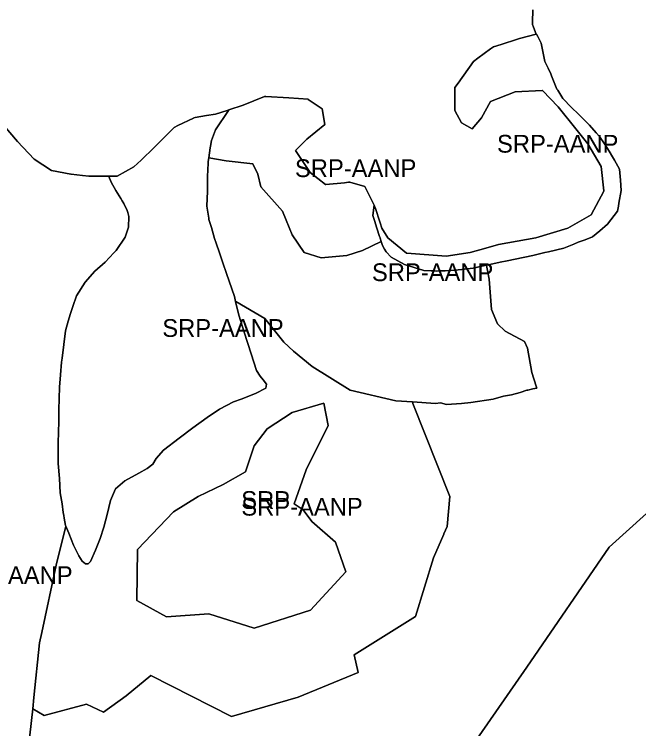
# Model space of a CAD drawing. Extents: x 598968 to 613553, y 4409678 to 4430833.
# Drawn here: x 607185.2 to 607607.2, y 4424082 to 4424564.5 of the extents above; entities that cross this region are included whole.
import ezdxf

# ---------------------------------------------------------------- set-up
doc = ezdxf.new("R2010")
doc.units = 0
for name, color, linetype in [('1', 7, 'Continuous'), ('Sòl Rústic Protegit', 7, 'Continuous'), ('Sòl Rústic Protegit - Alt Nivell de Protecció', 7, 'Continuous')]:
    doc.layers.add(name, color=color, linetype=linetype)

msp = doc.modelspace()

# ---------------------------------------------------------------- linework, layer by layer
at = {"layer": '1'}
msp.add_lwpolyline([(607175.5191, 4424492.3686), (607187.4777, 4424478.561), (607198.7277, 4424466.5614), (607210.4777, 4424459.0618), (607223.3525, 4424456.562), (607223.5171, 4424456.542), (607223.6815, 4424456.5216), (607231.3889, 4424455.573), (607235.5399, 4424455.0622), (607237.2375, 4424455.0622), (607240.0072, 4424455.0623), (607249.0167, 4424455.0626), (607249.0981, 4424455.0626), (607250.6455, 4424455.0626), (607254.5397, 4424455.0626), (607254.7793, 4424455.1988), (607265.9769, 4424461.5626), (607271.0395, 4424466.0626), (607279.8517, 4424474.5626), (607293.2265, 4424488.0626), (607295.7319, 4424489.2746), (607306.2975, 4424494.3854), (607306.6637, 4424494.5626), (607307.3693, 4424494.6838), (607315.0979, 4424496.0108), (607321.2261, 4424497.0628), (607329.0291, 4424499.5766), (607330.1031, 4424499.9226), (607339.8509, 4424503.0632), (607354.2321, 4424509.014), (607354.3509, 4424509.0632), (607355.1567, 4424509.014), (607370.7255, 4424508.0634), (607383.8503, 4424507.0636), (607383.8965, 4424507.0318), (607393.2253, 4424500.5638), (607394.9753, 4424490.064), (607382.8505, 4424480.064), (607375.3507, 4424472.564), (607385.2257, 4424457.5644), (607395.4757, 4424449.5648), (607395.7085, 4424449.5864), (607408.3609, 4424450.759), (607411.0685, 4424451.01), (607411.6631, 4424451.065), (607411.8561, 4424451.01), (607411.8889, 4424451.0006), (607422.1629, 4424448.0652), (607428.3247, 4424435.5181), (607428.6107, 4424434.9356), (607429.0379, 4424434.0656), (607432.4849, 4424423.6322), (607433.6631, 4424420.0658), (607437.6631, 4424413.566), (607450.2255, 4424403.0664), (607450.5135, 4424403.045), (607476.9753, 4424401.0668), (607493.3501, 4424403.567), (607503.8499, 4424406.5672), (607512.3499, 4424409.0672), (607537.7245, 4424413.5676), (607559.3493, 4424420.0678), (607575.1615, 4424429.0678), (607583.6613, 4424445.0676), (607583.6489, 4424445.1806), (607581.8487, 4424461.5674), (607572.7235, 4424477.067), (607564.7235, 4424487.0666), (607552.6611, 4424502.0662), (607542.1039, 4424512.9958), (607542.0361, 4424513.0658), (607523.6613, 4424512.0656), (607507.0365, 4424505.5654), (607500.9741, 4424494.5656), (607494.6139, 4424487.1552), (607494.5369, 4424487.0656), (607487.5369, 4424491.0654), (607482.8493, 4424499.5652), (607482.8505, 4424499.7002), (607482.9741, 4424515.065), (607485.0959, 4424518.0206), (607495.5365, 4424532.5648), (607498.4707, 4424534.7384), (607507.0491, 4424541.093), (607509.0361, 4424542.5648), (607514.1603, 4424544.1584), (607525.2009, 4424547.5916), (607526.7235, 4424548.065), (607537.9733, 4424551.0652), (607537.9495, 4424551.1274), (607536.1337, 4424555.848), (607535.4733, 4424557.565), (607535.5049, 4424559.078), (607535.6805, 4424567.5136)], dxfattribs=at)
at = {"layer": 'Sòl Rústic Protegit'}
for points in [[(607454.3689, 4424302.669), (607443.1173, 4424303.5102), (607412.3047, 4424310.5102), (607386.4297, 4424326.5102), (607373.8671, 4424337.0102), (607367.3047, 4424343.0102), (607354.6173, 4424359.0102), (607334.8671, 4424370.5102), (607334.8075, 4424370.5086), (607337.0301, 4424361.3702), (607340.6201, 4424349.6902), (607345.2001, 4424335.2202), (607348.8201, 4424323.9702), (607351.3601, 4424320.1102), (607353.5001, 4424317.6702), (607355.5601, 4424314.6102), (607355.3101, 4424311.9602), (607348.1801, 4424308.3002), (607338.6001, 4424304.6202), (607333.2701, 4424302.6902), (607323.9101, 4424297.7902), (607315.6401, 4424292.1402), (607305.9701, 4424285.1902), (607296.7401, 4424278.3102), (607286.1201, 4424270.1302), (607281.2101, 4424264.3902), (607278.8701, 4424260.6402), (607275.0601, 4424257.6102), (607269.4701, 4424254.5802), (607259.9701, 4424249.3002), (607253.5401, 4424243.9402), (607250.1301, 4424236.1202), (607248.0201, 4424226.7502), (607245.8001, 4424218.1902), (607243.2601, 4424210.3302), (607240.0801, 4424202.6502), (607236.6701, 4424194.9902), (607235.1401, 4424193.2902), (607233.3501, 4424193.2902), (607231.1101, 4424195.0902), (607228.8601, 4424198.6702), (607225.2801, 4424205.8502), (607222.1401, 4424213.9302), (607220.1595, 4424218.687), (607213.4301, 4424192.5102), (607203.7427, 4424147.0102), (607202.2427, 4424140.0102), (607198.4927, 4424103.0102), (607197.6803, 4424095.5104), (607205.3677, 4424091.0104), (607233.9303, 4424098.5104), (607245.4987, 4424093.0824), (607260.8933, 4424104.1664), (607277.4951, 4424118.0014), (607331.9123, 4424090.3316), (607377.1063, 4424103.2442), (607417.6887, 4424119.846), (607414.9217, 4424131.8362), (607456.4263, 4424157.6614), (607468.4165, 4424197.3214), (607475.4131, 4424213.4134), (607475.4303, 4424213.5104), (607475.4649, 4424213.5326), (607477.6397, 4424218.5348), (607479.4845, 4424238.826), (607454.5817, 4424301.5442)], [(607385.3737, 4424161.955), (607347.4079, 4424149.9658), (607316.7667, 4424159.4856), (607288.0167, 4424157.4856), (607267.9543, 4424168.4856), (607268.4543, 4424202.9856), (607292.8293, 4424228.4856), (607309.4421, 4424238.8858), (607326.4267, 4424246.8786), (607341.3917, 4424255.4856), (607347.3917, 4424272.9856), (607356.0793, 4424284.4856), (607373.0793, 4424295.4856), (607394.3655, 4424301.8292), (607397.3629, 4424286.8426), (607382.3763, 4424256.8696), (607374.3835, 4424233.8904), (607380.3781, 4424229.894), (607386.3727, 4424221.901), (607402.3583, 4424207.9136), (607409.3521, 4424187.9316)]]:
    msp.add_lwpolyline(points, close=True, dxfattribs=at)
at = {"layer": 'Sòl Rústic Protegit - Alt Nivell de Protecció'}
for points in [[(607535.6805, 4424567.5136), (607535.5049, 4424559.078), (607535.4733, 4424557.565), (607536.1337, 4424555.848), (607537.9495, 4424551.1274), (607537.9733, 4424551.0652), (607538.1803, 4424551.0104), (607538.9975, 4424549.3762), (607541.1803, 4424545.0104), (607542.2427, 4424540.5104), (607542.8767, 4424536.9828), (607543.6501, 4424532.6502), (607543.6581, 4424532.634), (607544.5723, 4424530.7746), (607545.9927, 4424528.0104), (607547.7417, 4424524.3286), (607548.3677, 4424523.0104), (607551.9303, 4424514.0104), (607552.4711, 4424513.173), (607553.8677, 4424511.0104), (607555.8677, 4424507.5104), (607556.2731, 4424507.1052), (607561.3677, 4424502.0104), (607566.9303, 4424496.5104), (607569.8479, 4424493.5664), (607573.8677, 4424489.5104), (607578.4861, 4424484.4724), (607580.7427, 4424482.0104), (607583.9927, 4424477.0104), (607587.2427, 4424472.0104), (607589.4849, 4424468.2344), (607590.7801, 4424465.9602), (607594.3101, 4424459.7802), (607594.8601, 4424452.5502), (607595.4051, 4424445.378), (607593.8053, 4424437.0104), (607593.4759, 4424434.9396), (607592.9101, 4424431.5202), (607586.1801, 4424422.7302), (607580.9201, 4424418.1302), (607576.0201, 4424414.1202), (607571.0345, 4424412.2074), (607566.3677, 4424410.5104), (607563.2811, 4424409.236), (607556.6803, 4424406.5104), (607546.1255, 4424404.051), (607543.8053, 4424403.5104), (607535.7427, 4424401.5104), (607535.6317, 4424401.4876), (607523.6177, 4424399.0104), (607518.3775, 4424397.9754), (607513.4927, 4424397.0104), (607506.4927, 4424395.5104), (607504.3051, 4424395.0104), (607504.3269, 4424394.892), (607506.0551, 4424385.5104), (607507.8051, 4424365.0104), (607511.8675, 4424355.5104), (607517.0551, 4424350.5104), (607530.0551, 4424343.5104), (607532.0551, 4424339.0104), (607534.9925, 4424322.5104), (607538.0053, 4424313.308), (607538.4297, 4424312.0102), (607535.6171, 4424311.5102), (607532.3671, 4424310.5102), (607532.1797, 4424310.5102), (607531.6797, 4424310.5102), (607527.1797, 4424309.0102), (607521.1797, 4424307.5102), (607515.7421, 4424306.5102), (607508.7421, 4424304.5102), (607493.6953, 4424302.213), (607487.4467, 4424301.6836), (607477.3047, 4424301.0102), (607473.1797, 4424302.0102), (607469.8671, 4424301.5102), (607454.3689, 4424302.669), (607454.5817, 4424301.5442), (607479.4845, 4424238.826), (607477.6397, 4424218.5348), (607475.4649, 4424213.5326), (607475.4303, 4424213.5104), (607475.4131, 4424213.4134), (607468.4165, 4424197.3214), (607456.4263, 4424157.6614), (607414.9217, 4424131.8362), (607417.6887, 4424119.846), (607377.1063, 4424103.2442), (607331.9123, 4424090.3316), (607277.4951, 4424118.0014), (607260.8933, 4424104.1664), (607245.4987, 4424093.0824), (607233.9303, 4424098.5104), (607205.3677, 4424091.0104), (607197.6803, 4424095.5104), (607192.8677, 4424052.0104)], [(607192.8677, 4424052.0104), (607197.6803, 4424095.5104), (607198.4927, 4424103.0102), (607202.2427, 4424140.0102), (607203.7427, 4424147.0102), (607213.4301, 4424192.5102), (607220.1595, 4424218.687), (607219.9001, 4424219.3102), (607219.0175, 4424224.2562), (607218.6801, 4424226.0102), (607218.3677, 4424228.0102), (607217.4887, 4424233.7632), (607216.3101, 4424241.2902), (607215.8673, 4424251.0102), (607214.9301, 4424261.0102), (607214.9301, 4424275.0102), (607215.2533, 4424289.5506), (607215.4101, 4424297.3702), (607215.8601, 4424312.6302), (607216.5179, 4424320.9316), (607217.1801, 4424329.5102), (607217.5491, 4424332.3282), (607219.9001, 4424350.7602), (607221.7057, 4424357.266), (607223.1177, 4424362.5102), (607224.7635, 4424367.03), (607227.2901, 4424374.2302), (607233.0401, 4424383.6102), (607239.6901, 4424391.0902), (607246.7101, 4424397.1402), (607252.4665, 4424403.3406), (607253.9927, 4424405.0102), (607260.2427, 4424414.0102), (607261.1297, 4424416.573), (607262.4901, 4424420.6602), (607262.5015, 4424420.773), (607262.7427, 4424428.0102), (607261.9287, 4424430.6146), (607261.4901, 4424431.9202), (607259.1621, 4424436.5836), (607258.1901, 4424438.5302), (607257.1617, 4424440.1636), (607253.8701, 4424445.3902), (607250.8051, 4424451.0102), (607249.0551, 4424455.0102), (607249.0167, 4424455.0626), (607240.0072, 4424455.0623), (607237.2375, 4424455.0622), (607235.5399, 4424455.0622), (607231.3889, 4424455.573), (607223.6815, 4424456.5216), (607223.5171, 4424456.542), (607223.3525, 4424456.562), (607210.4777, 4424459.0618), (607198.7277, 4424466.5614), (607187.4777, 4424478.561), (607175.5191, 4424492.3686)], [(607486.1177, 4424058.0102), (607531.5553, 4424123.5102), (607587.1177, 4424204.5102), (607637.6177, 4424250.0102)], [(607637.6177, 4424250.0102), (607587.1177, 4424204.5102), (607531.5553, 4424123.5102), (607486.1177, 4424058.0102)]]:
    msp.add_lwpolyline(points, dxfattribs=at)
for points in [[(607504.3051, 4424395.0104), (607506.4927, 4424395.5104), (607513.4927, 4424397.0104), (607518.3775, 4424397.9754), (607523.6177, 4424399.0104), (607535.6317, 4424401.4876), (607535.7427, 4424401.5104), (607543.8053, 4424403.5104), (607546.1255, 4424404.051), (607556.6803, 4424406.5104), (607563.2811, 4424409.236), (607566.3677, 4424410.5104), (607571.0345, 4424412.2074), (607576.0201, 4424414.1202), (607580.9201, 4424418.1302), (607586.1801, 4424422.7302), (607592.9101, 4424431.5202), (607593.4759, 4424434.9396), (607593.8053, 4424437.0104), (607595.4051, 4424445.378), (607594.8601, 4424452.5502), (607594.3101, 4424459.7802), (607590.7801, 4424465.9602), (607589.4849, 4424468.2344), (607587.2427, 4424472.0104), (607583.9927, 4424477.0104), (607580.7427, 4424482.0104), (607578.4861, 4424484.4724), (607573.8677, 4424489.5104), (607569.8479, 4424493.5664), (607566.9303, 4424496.5104), (607561.3677, 4424502.0104), (607556.2731, 4424507.1052), (607555.8677, 4424507.5104), (607553.8677, 4424511.0104), (607552.4711, 4424513.173), (607551.9303, 4424514.0104), (607548.3677, 4424523.0104), (607547.7417, 4424524.3286), (607545.9927, 4424528.0104), (607544.5723, 4424530.7746), (607543.6581, 4424532.634), (607543.6501, 4424532.6502), (607542.8767, 4424536.9828), (607542.2427, 4424540.5104), (607541.1803, 4424545.0104), (607538.9975, 4424549.3762), (607538.1803, 4424551.0104), (607537.9733, 4424551.0652), (607526.7235, 4424548.065), (607525.2009, 4424547.5916), (607514.1603, 4424544.1584), (607509.0361, 4424542.5648), (607507.0491, 4424541.093), (607498.4707, 4424534.7384), (607495.5365, 4424532.5648), (607485.0959, 4424518.0206), (607482.9741, 4424515.065), (607482.8505, 4424499.7002), (607482.8493, 4424499.5652), (607487.5369, 4424491.0654), (607494.5369, 4424487.0656), (607494.6139, 4424487.1552), (607500.9741, 4424494.5656), (607507.0365, 4424505.5654), (607523.6613, 4424512.0656), (607542.0361, 4424513.0658), (607542.1039, 4424512.9958), (607552.6611, 4424502.0662), (607564.7235, 4424487.0666), (607572.7235, 4424477.067), (607581.8487, 4424461.5674), (607583.6489, 4424445.1806), (607583.6613, 4424445.0676), (607575.1615, 4424429.0678), (607559.3493, 4424420.0678), (607537.7245, 4424413.5676), (607512.3499, 4424409.0672), (607503.8499, 4424406.5672), (607493.3501, 4424403.567), (607476.9753, 4424401.0668), (607450.5135, 4424403.045), (607450.2255, 4424403.0664), (607437.6631, 4424413.566), (607433.6631, 4424420.0658), (607432.4849, 4424423.6322), (607429.0379, 4424434.0656), (607428.6107, 4424434.9356), (607428.3247, 4424435.5181), (607427.4701, 4424428.6802), (607428.6129, 4424425.256), (607430.3051, 4424420.01), (607432.0977, 4424414.3614), (607432.3901, 4424413.4102), (607432.4509, 4424413.2074), (607433.1053, 4424411.0248), (607433.9401, 4424408.2402), (607435.3447, 4424405.854), (607436.5547, 4424404.0102), (607439.9297, 4424400.5102), (607448.8671, 4424395.5102), (607461.9297, 4424391.5102), (607466.8581, 4424391.2246), (607468.0375, 4424391.1562), (607470.5547, 4424391.0102), (607473.3467, 4424391.1562), (607476.5095, 4424391.3216), (607480.1171, 4424391.5102), (607482.6827, 4424391.6812), (607487.6171, 4424392.0102), (607489.5533, 4424392.258), (607495.4297, 4424393.0102), (607501.1825, 4424394.3066)], [(607428.3247, 4424435.5181), (607422.1629, 4424448.0652), (607411.8889, 4424451.0006), (607411.8561, 4424451.01), (607411.6631, 4424451.065), (607411.0685, 4424451.01), (607408.3609, 4424450.759), (607395.7085, 4424449.5864), (607395.4757, 4424449.5648), (607385.2257, 4424457.5644), (607375.3507, 4424472.564), (607382.8505, 4424480.064), (607394.9753, 4424490.064), (607393.2253, 4424500.5638), (607383.8965, 4424507.0318), (607383.8503, 4424507.0636), (607370.7255, 4424508.0634), (607355.1567, 4424509.014), (607354.3509, 4424509.0632), (607354.2321, 4424509.014), (607339.8509, 4424503.0632), (607330.1031, 4424499.9226), (607329.9877, 4424499.7018), (607329.8737, 4424499.4848), (607321.2427, 4424486.51), (607320.5333, 4424484.5302), (607318.5401, 4424479.2102), (607317.8407, 4424475.3354), (607317.6501, 4424474.2802), (607316.6801, 4424467.5142), (607316.6795, 4424467.5102), (607328.4925, 4424465.5102), (607346.4925, 4424463.5102), (607349.8049, 4424456.5102), (607351.9299, 4424448.0102), (607366.3675, 4424431.5102), (607369.0549, 4424425.5102), (607373.1175, 4424415.5102), (607381.0549, 4424403.5102), (607392.6175, 4424400.0102), (607409.8675, 4424401.5102), (607420.6175, 4424405.0102), (607433.0549, 4424411.0102), (607433.1053, 4424411.0248), (607432.4509, 4424413.2074), (607432.3901, 4424413.4102), (607432.0977, 4424414.3614), (607430.3051, 4424420.01), (607428.6129, 4424425.256), (607427.4701, 4424428.6802)], [(607316.6795, 4424467.5102), (607316.6801, 4424467.5142), (607317.6501, 4424474.2802), (607317.8407, 4424475.3354), (607318.5401, 4424479.2102), (607320.5333, 4424484.5302), (607321.2427, 4424486.51), (607329.8737, 4424499.4848), (607329.9877, 4424499.7018), (607330.1031, 4424499.9226), (607329.0291, 4424499.5766), (607321.2261, 4424497.0628), (607315.0979, 4424496.0108), (607307.3693, 4424494.6838), (607306.6637, 4424494.5626), (607306.2975, 4424494.3854), (607295.7319, 4424489.2746), (607293.2265, 4424488.0626), (607279.8517, 4424474.5626), (607271.0395, 4424466.0626), (607265.9769, 4424461.5626), (607254.7793, 4424455.1988), (607254.5397, 4424455.0626), (607250.6455, 4424455.0626), (607249.0981, 4424455.0626), (607249.0167, 4424455.0626), (607249.0551, 4424455.0102), (607250.8051, 4424451.0102), (607253.8701, 4424445.3902), (607257.1617, 4424440.1636), (607258.1901, 4424438.5302), (607259.1621, 4424436.5836), (607261.4901, 4424431.9202), (607261.9287, 4424430.6146), (607262.7427, 4424428.0102), (607262.5015, 4424420.773), (607262.4901, 4424420.6602), (607261.1297, 4424416.573), (607260.2427, 4424414.0102), (607253.9927, 4424405.0102), (607252.4665, 4424403.3406), (607246.7101, 4424397.1402), (607239.6901, 4424391.0902), (607233.0401, 4424383.6102), (607227.2901, 4424374.2302), (607224.7635, 4424367.03), (607223.1177, 4424362.5102), (607221.7057, 4424357.266), (607219.9001, 4424350.7602), (607217.5491, 4424332.3282), (607217.1801, 4424329.5102), (607216.5179, 4424320.9316), (607215.8601, 4424312.6302), (607215.4101, 4424297.3702), (607215.2533, 4424289.5506), (607214.9301, 4424275.0102), (607214.9301, 4424261.0102), (607215.8673, 4424251.0102), (607216.3101, 4424241.2902), (607217.4887, 4424233.7632), (607218.3677, 4424228.0102), (607218.6801, 4424226.0102), (607219.0175, 4424224.2562), (607219.9001, 4424219.3102), (607220.1595, 4424218.687), (607222.1401, 4424213.9302), (607225.2801, 4424205.8502), (607228.8601, 4424198.6702), (607231.1101, 4424195.0902), (607233.3501, 4424193.2902), (607235.1401, 4424193.2902), (607236.6701, 4424194.9902), (607240.0801, 4424202.6502), (607243.2601, 4424210.3302), (607245.8001, 4424218.1902), (607248.0201, 4424226.7502), (607250.1301, 4424236.1202), (607253.5401, 4424243.9402), (607259.9701, 4424249.3002), (607269.4701, 4424254.5802), (607275.0601, 4424257.6102), (607278.8701, 4424260.6402), (607281.2101, 4424264.3902), (607286.1201, 4424270.1302), (607296.7401, 4424278.3102), (607305.9701, 4424285.1902), (607315.6401, 4424292.1402), (607323.9101, 4424297.7902), (607333.2701, 4424302.6902), (607338.6001, 4424304.6202), (607348.1801, 4424308.3002), (607355.3101, 4424311.9602), (607355.5601, 4424314.6102), (607353.5001, 4424317.6702), (607351.3601, 4424320.1102), (607348.8201, 4424323.9702), (607345.2001, 4424335.2202), (607340.6201, 4424349.6902), (607337.0301, 4424361.3702), (607334.8075, 4424370.5086), (607333.9801, 4424373.9102), (607328.5789, 4424389.355), (607326.0547, 4424396.5102), (607324.9149, 4424400.0062), (607323.8249, 4424403.3486), (607321.6831, 4424409.8524), (607320.6173, 4424413.0102), (607318.4181, 4424420.5094), (607316.8001, 4424425.9702), (607316.6755, 4424426.7724), (607315.4301, 4424434.7902), (607315.4349, 4424434.9768), (607315.6901, 4424445.0702), (607315.7471, 4424448.6008), (607315.8501, 4424455.0002), (607316.2621, 4424464.0374), (607316.2995, 4424464.8704), (607316.3047, 4424465.0102), (607316.6755, 4424467.4824)], [(607433.1053, 4424411.0248), (607433.0549, 4424411.0102), (607420.6175, 4424405.0102), (607409.8675, 4424401.5102), (607392.6175, 4424400.0102), (607381.0549, 4424403.5102), (607373.1175, 4424415.5102), (607369.0549, 4424425.5102), (607366.3675, 4424431.5102), (607351.9299, 4424448.0102), (607349.8049, 4424456.5102), (607346.4925, 4424463.5102), (607328.4925, 4424465.5102), (607316.6795, 4424467.5102), (607316.6755, 4424467.4824), (607316.3047, 4424465.0102), (607316.2995, 4424464.8704), (607316.2621, 4424464.0374), (607315.8501, 4424455.0002), (607315.7471, 4424448.6008), (607315.6901, 4424445.0702), (607315.4349, 4424434.9768), (607315.4301, 4424434.7902), (607316.6755, 4424426.7724), (607316.8001, 4424425.9702), (607318.4181, 4424420.5094), (607320.6173, 4424413.0102), (607321.6831, 4424409.8524), (607323.8249, 4424403.3486), (607324.9149, 4424400.0062), (607326.0547, 4424396.5102), (607328.5789, 4424389.355), (607333.9801, 4424373.9102), (607334.8075, 4424370.5086), (607334.8671, 4424370.5102), (607354.6173, 4424359.0102), (607367.3047, 4424343.0102), (607373.8671, 4424337.0102), (607386.4297, 4424326.5102), (607412.3047, 4424310.5102), (607443.1173, 4424303.5102), (607454.3689, 4424302.669), (607469.8671, 4424301.5102), (607473.1797, 4424302.0102), (607477.3047, 4424301.0102), (607487.4467, 4424301.6836), (607493.6953, 4424302.213), (607508.7421, 4424304.5102), (607515.7421, 4424306.5102), (607521.1797, 4424307.5102), (607527.1797, 4424309.0102), (607531.6797, 4424310.5102), (607532.1797, 4424310.5102), (607532.3671, 4424310.5102), (607535.6171, 4424311.5102), (607538.4297, 4424312.0102), (607538.0053, 4424313.308), (607534.9925, 4424322.5104), (607532.0551, 4424339.0104), (607530.0551, 4424343.5104), (607517.0551, 4424350.5104), (607511.8675, 4424355.5104), (607507.8051, 4424365.0104), (607506.0551, 4424385.5104), (607504.3269, 4424394.892), (607504.3051, 4424395.0104), (607501.1825, 4424394.3066), (607495.4297, 4424393.0102), (607489.5533, 4424392.258), (607487.6171, 4424392.0102), (607482.6827, 4424391.6812), (607480.1171, 4424391.5102), (607476.5095, 4424391.3216), (607473.3467, 4424391.1562), (607470.5547, 4424391.0102), (607468.0375, 4424391.1562), (607466.8581, 4424391.2246), (607461.9297, 4424391.5102), (607448.8671, 4424395.5102), (607439.9297, 4424400.5102), (607436.5547, 4424404.0102), (607435.3447, 4424405.854), (607433.9401, 4424408.2402)], [(607385.3737, 4424161.955), (607409.3521, 4424187.9316), (607402.3583, 4424207.9136), (607386.3727, 4424221.901), (607380.3781, 4424229.894), (607374.3835, 4424233.8904), (607382.3763, 4424256.8696), (607397.3629, 4424286.8426), (607394.3655, 4424301.8292), (607373.0793, 4424295.4856), (607356.0793, 4424284.4856), (607347.3917, 4424272.9856), (607341.3917, 4424255.4856), (607326.4267, 4424246.8786), (607309.4421, 4424238.8858), (607292.8293, 4424228.4856), (607268.4543, 4424202.9856), (607267.9543, 4424168.4856), (607288.0167, 4424157.4856), (607316.7667, 4424159.4856), (607347.4079, 4424149.9658)]]:
    msp.add_lwpolyline(points, close=True, dxfattribs=at)

# ---------------------------------------------------------------- texts
at = {"layer": 'Sòl Rústic Protegit'}
msp.add_text('SRP', height=12, dxfattribs=at).set_placement((607338.5824, 4424230.4209))
at = {"layer": 'Sòl Rústic Protegit - Alt Nivell de Protecció'}
for p in [(607511.4376, 4424471.0377), (607374.8924, 4424454.5367), (607426.9299, 4424384.2602), (607285.2451, 4424346.6064), (607338.6532, 4424225.8975), (607142.6177, 4424179.6893)]:
    msp.add_text('SRP-AANP', height=12, dxfattribs=at).set_placement(p)

doc.saveas('drawing.dxf')
